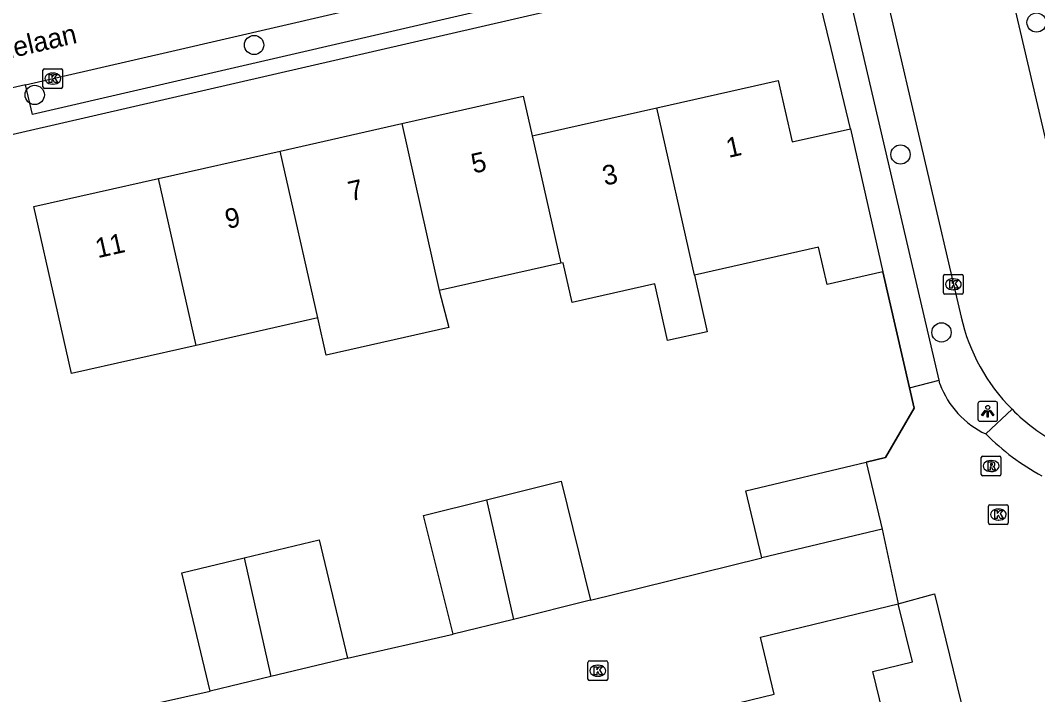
# Model space of a CAD drawing. Extents: x 158461 to 159795, y 387220 to 388672.
# Drawn here: x 159447.3 to 159498.9, y 388083.5 to 388117.8 of the extents above; entities that cross this region are included whole.
import ezdxf

# ---------------------------------------------------------------- set-up
doc = ezdxf.new("R2010")
doc.units = 0
for name, color, linetype in [('IMGEO_Boom', 7, 'Continuous'), ('IMGEO_Kolk', 7, 'Continuous'), ('IMGEO_Lichtpunt', 7, 'Continuous'), ('IMGEO_Muur', 7, 'Continuous'), ('IMGEO_Openbare_ruimte_label', 7, 'Continuous'), ('IMGEO_Pand', 7, 'Continuous'), ('IMGEO_Pand_nummerreeks', 7, 'Continuous'), ('IMGEO_Rijbaan_lokaal_open', 7, 'Continuous'), ('IMGEO_Rioolput', 7, 'Continuous'), ('IMGEO_Voetpad_open', 7, 'Continuous')]:
    doc.layers.add(name, color=color, linetype=linetype)

msp = doc.modelspace()

# ---------------------------------------------------------------- linework, layer by layer
at = {"layer": 'IMGEO_Boom'}
for centre in [(159498.884, 388117.668), (159459.144, 388116.526), (159448.002, 388113.991), (159491.976, 388110.964), (159494.056, 388101.924)]:
    msp.add_circle(centre, 0.489, dxfattribs=at)
at = {"layer": 'IMGEO_Kolk'}
for p, q in [((159448.42, 388114.394), (159448.42, 388115.246)), ((159448.495, 388115.32), (159449.347, 388115.32)), ((159448.908, 388115.1), (159448.933, 388115.1)), ((159449.421, 388115.246), (159449.421, 388114.394)), ((159448.931, 388114.54), (159448.906, 388114.54)), ((159449.347, 388114.32), (159448.495, 388114.32)), ((159494.159, 388103.941), (159494.159, 388104.793)), ((159494.234, 388104.867), (159495.086, 388104.867)), ((159495.16, 388104.793), (159495.16, 388103.941)), ((159494.647, 388104.647), (159494.672, 388104.647)), ((159495.086, 388103.867), (159494.234, 388103.867)), ((159494.67, 388104.087), (159494.645, 388104.087)), ((159496.444, 388092.243), (159496.444, 388093.095)), ((159496.519, 388093.169), (159497.371, 388093.169)), ((159496.932, 388092.949), (159496.957, 388092.949)), ((159497.445, 388093.095), (159497.445, 388092.243)), ((159496.955, 388092.389), (159496.93, 388092.389)), ((159497.371, 388092.169), (159496.519, 388092.169)), ((159476.102, 388084.308), (159476.102, 388085.16)), ((159476.177, 388085.234), (159477.029, 388085.234)), ((159477.103, 388085.16), (159477.103, 388084.308)), ((159476.59, 388085.014), (159476.615, 388085.014)), ((159477.029, 388084.234), (159476.177, 388084.234)), ((159476.613, 388084.454), (159476.588, 388084.454))]:
    msp.add_line(p, q, dxfattribs=at)
for points in [[(159448.42, 388114.394), (159448.42, 388115.246)], [(159448.495, 388115.32), (159449.347, 388115.32)], [(159448.741, 388115.02), (159448.864, 388115.02), (159448.864, 388114.869), (159448.994, 388115.02), (159449.158, 388115.02), (159449.012, 388114.869), (159449.165, 388114.62), (159449.013, 388114.62), (159448.928, 388114.784), (159448.864, 388114.717), (159448.864, 388114.62), (159448.741, 388114.62), (159448.741, 388115.02)], [(159449.421, 388115.246), (159449.421, 388114.394)], [(159449.347, 388114.32), (159448.495, 388114.32)], [(159494.159, 388103.941), (159494.159, 388104.793)], [(159494.234, 388104.867), (159495.086, 388104.867)], [(159495.16, 388104.793), (159495.16, 388103.941)], [(159494.48, 388104.567), (159494.603, 388104.567), (159494.603, 388104.416), (159494.733, 388104.567), (159494.897, 388104.567), (159494.751, 388104.416), (159494.904, 388104.167), (159494.752, 388104.167), (159494.667, 388104.331), (159494.603, 388104.264), (159494.603, 388104.167), (159494.48, 388104.167), (159494.48, 388104.567)], [(159495.086, 388103.867), (159494.234, 388103.867)], [(159496.444, 388092.243), (159496.444, 388093.095)], [(159496.519, 388093.169), (159497.371, 388093.169)], [(159496.765, 388092.869), (159496.888, 388092.869), (159496.888, 388092.718), (159497.018, 388092.869), (159497.182, 388092.869), (159497.036, 388092.718), (159497.189, 388092.469), (159497.037, 388092.469), (159496.952, 388092.633), (159496.888, 388092.566), (159496.888, 388092.469), (159496.765, 388092.469), (159496.765, 388092.869)], [(159497.445, 388093.095), (159497.445, 388092.243)], [(159497.371, 388092.169), (159496.519, 388092.169)], [(159476.102, 388084.308), (159476.102, 388085.16)], [(159476.177, 388085.234), (159477.029, 388085.234)], [(159477.103, 388085.16), (159477.103, 388084.308)], [(159476.423, 388084.934), (159476.546, 388084.934), (159476.546, 388084.783), (159476.676, 388084.934), (159476.84, 388084.934), (159476.694, 388084.783), (159476.847, 388084.534), (159476.695, 388084.534), (159476.61, 388084.698), (159476.546, 388084.631), (159476.546, 388084.534), (159476.423, 388084.534), (159476.423, 388084.934)], [(159477.029, 388084.234), (159476.177, 388084.234)]]:
    msp.add_lwpolyline(points, dxfattribs=at)
for centre, start, end in [((159448.497, 388115.244), 91.552, 178.448), ((159448.497, 388115.244), 91.552, 178.448), ((159449.345, 388115.244), 1.552, 88.448), ((159449.345, 388115.244), 1.552, 88.448), ((159448.497, 388114.396), 181.552, 268.448), ((159448.497, 388114.396), 181.552, 268.448), ((159449.345, 388114.396), 271.552, 358.448), ((159449.345, 388114.396), 271.552, 358.448), ((159494.236, 388104.791), 91.552, 178.448), ((159494.236, 388104.791), 91.552, 178.448), ((159495.084, 388104.791), 1.552, 88.448), ((159495.084, 388104.791), 1.552, 88.448), ((159494.236, 388103.943), 181.552, 268.448), ((159494.236, 388103.943), 181.552, 268.448), ((159495.084, 388103.943), 271.552, 358.448), ((159495.084, 388103.943), 271.552, 358.448), ((159496.521, 388093.093), 91.552, 178.448), ((159496.521, 388093.093), 91.552, 178.448), ((159497.369, 388093.093), 1.552, 88.448), ((159497.369, 388093.093), 1.552, 88.448), ((159496.521, 388092.245), 181.552, 268.448), ((159496.521, 388092.245), 181.552, 268.448), ((159497.369, 388092.245), 271.552, 358.448), ((159497.369, 388092.245), 271.552, 358.448), ((159476.179, 388085.158), 91.552, 178.448), ((159476.179, 388085.158), 91.552, 178.448), ((159477.027, 388085.158), 1.552, 88.448), ((159477.027, 388085.158), 1.552, 88.448), ((159476.179, 388084.31), 181.552, 268.448), ((159476.179, 388084.31), 181.552, 268.448), ((159477.027, 388084.31), 271.552, 358.448), ((159477.027, 388084.31), 271.552, 358.448)]:
    msp.add_arc(centre, 0.0765, start, end, dxfattribs=at)
for centre, major_axis, ratio, start_param, end_param in [((159448.907, 388114.82), (-0.387, 0.002), 0.722429, 4.712389, 7.853982), ((159448.932, 388114.82), (-0.39, 0.002), 0.717154, 1.570796, 4.712389), ((159494.646, 388104.367), (-0.387, 0.002), 0.722429, 4.712389, 7.853982), ((159494.671, 388104.367), (-0.39, 0.002), 0.717154, 1.570796, 4.712389), ((159496.931, 388092.669), (-0.387, 0.002), 0.722429, 4.712389, 7.853982), ((159496.956, 388092.669), (-0.39, 0.002), 0.717154, 1.570796, 4.712389), ((159476.589, 388084.734), (-0.387, 0.002), 0.722429, 4.712389, 7.853982), ((159476.614, 388084.734), (-0.39, 0.002), 0.717154, 1.570796, 4.712389)]:
    msp.add_ellipse(centre, major_axis=major_axis, ratio=ratio, start_param=start_param, end_param=end_param, dxfattribs=at)
at = {"layer": 'IMGEO_Lichtpunt'}
for p, q in [((159495.907, 388098.315), (159495.907, 388097.508)), ((159495.907, 388098.315), (159495.907, 388097.508)), ((159496.809, 388098.41), (159496.001, 388098.41)), ((159496.809, 388098.41), (159496.001, 388098.41)), ((159496.903, 388097.508), (159496.903, 388098.315)), ((159496.903, 388097.508), (159496.903, 388098.315)), ((159496.001, 388097.414), (159496.809, 388097.414)), ((159496.001, 388097.414), (159496.809, 388097.414))]:
    msp.add_line(p, q, dxfattribs=at)
for points in [[(159496.281, 388097.979), (159496.32, 388097.951), (159496.132, 388097.689), (159496.094, 388097.716), (159496.281, 388097.979)], [(159496.493, 388097.951), (159496.531, 388097.978), (159496.718, 388097.716), (159496.679, 388097.688), (159496.493, 388097.951)], [(159496.383, 388097.931), (159496.43, 388097.931), (159496.43, 388097.609), (159496.383, 388097.609), (159496.383, 388097.931)]]:
    msp.add_lwpolyline(points, dxfattribs=at)
msp.add_circle((159496.406, 388098.113), 0.0994, dxfattribs=at)
for centre, start, end in [((159496.001, 388098.315), 90, 180), ((159496.001, 388098.315), 90, 180), ((159496.809, 388098.315), 0, 90), ((159496.809, 388098.315), 0, 90), ((159496.001, 388097.508), 180, 270), ((159496.001, 388097.508), 180, 270), ((159496.809, 388097.508), 270, 0), ((159496.809, 388097.508), 270, 360)]:
    msp.add_arc(centre, 0.0946, start, end, dxfattribs=at)
at = {"layer": 'IMGEO_Muur'}
for points in [[(159491.079, 388104.997), (159492.436, 388099.115)], [(159492.436, 388099.115), (159492.675, 388098.079), (159491.215, 388095.575), (159490.232, 388095.339)], [(159478.776, 388088.944), (159484.94, 388090.469)]]:
    msp.add_lwpolyline(points, dxfattribs=at)
at = {"layer": 'IMGEO_Pand'}
for points in [[(159479.592, 388113.329), (159485.765, 388114.719), (159486.467, 388111.604), (159489.44, 388112.273)], [(159466.641, 388112.531), (159472.818, 388113.923), (159473.272, 388111.906)], [(159473.272, 388111.906), (159473.42, 388111.939), (159479.592, 388113.329)], [(159481.504, 388104.837), (159479.592, 388113.329)], [(159460.465, 388111.14), (159466.641, 388112.531)], [(159466.641, 388112.531), (159468.552, 388104.047)], [(159473.272, 388111.906), (159474.729, 388105.438)], [(159489.44, 388112.273), (159491.079, 388104.997)], [(159454.289, 388109.749), (159460.465, 388111.14)], [(159462.375, 388102.656), (159460.465, 388111.14)], [(159456.2, 388101.265), (159449.874, 388099.84), (159449.062, 388103.447), (159447.963, 388108.324), (159454.289, 388109.749)], [(159456.2, 388101.265), (159454.289, 388109.749)], [(159491.079, 388104.997), (159488.245, 388104.359), (159487.817, 388106.258), (159482.94, 388105.16), (159481.504, 388104.837)], [(159474.729, 388105.438), (159468.552, 388104.047)], [(159481.504, 388104.837), (159482.152, 388101.961), (159480.139, 388101.508), (159479.491, 388104.384), (159475.303, 388103.44), (159474.847, 388105.465), (159474.729, 388105.438)], [(159468.552, 388104.047), (159469.033, 388102.166), (159462.801, 388100.763), (159462.375, 388102.656)], [(159462.375, 388102.656), (159456.2, 388101.265)], [(159484.94, 388090.469), (159484.124, 388093.876), (159490.232, 388095.339)], [(159490.232, 388095.339), (159491.048, 388091.932)], [(159470.946, 388093.42), (159474.738, 388094.361), (159476.237, 388088.316)], [(159469.252, 388086.584), (159467.753, 388092.628), (159470.946, 388093.42)], [(159470.946, 388093.42), (159472.314, 388087.343)], [(159491.048, 388091.932), (159484.94, 388090.469)], [(159458.633, 388090.462), (159462.456, 388091.377), (159463.894, 388085.37)], [(159456.92, 388083.7), (159455.482, 388089.707), (159458.633, 388090.462)], [(159458.633, 388090.462), (159459.991, 388084.435)], [(159476.237, 388088.316), (159472.314, 388087.343)], [(159482.001, 388082.681), (159485.565, 388083.547), (159484.864, 388086.432), (159491.864, 388088.133)], [(159492.09, 388078.44), (159490.572, 388084.69), (159492.582, 388085.178), (159491.864, 388088.133)], [(159472.314, 388087.343), (159469.252, 388086.584)], [(159463.894, 388085.37), (159459.991, 388084.435)], [(159459.991, 388084.435), (159456.92, 388083.7)]]:
    msp.add_lwpolyline(points, dxfattribs=at)
at = {"layer": 'IMGEO_Rijbaan_lokaal_open'}
for points in [[(159492.518, 388140.966), (159493.655, 388136.037), (159500, 388108.904), (159500.85, 388105.269)], [(159447.536, 388114.499), (159454.959, 388116.215), (159482.275, 388122.555)], [(159490.942, 388119.868), (159491.292, 388118.83), (159495.049, 388102.704)], [(159447.536, 388114.499), (159435.978, 388111.828)], [(159492.436, 388099.115), (159493.934, 388099.495)], [(159493.978, 388099.305), (159493.934, 388099.495)], [(159490.232, 388095.339), (159491.215, 388095.575), (159492.675, 388098.079), (159492.436, 388099.115)], [(159496.314, 388096.765), (159497.638, 388098.02)], [(159491.048, 388091.932), (159491.864, 388088.133)], [(159476.237, 388088.316), (159478.776, 388088.944), (159484.94, 388090.469)], [(159491.864, 388088.133), (159493.706, 388088.644), (159498.644, 388068.426), (159497.343, 388066.739), (159500, 388056.349), (159501.249, 388051.464), (159519.722, 388045.89), (159522.356, 388043.295), (159528.327, 388043.112), (159529.943, 388044.576), (159540.225, 388044.194), (159541.73, 388045.738), (159553.125, 388045.206), (159554.638, 388043.76), (159555.876, 388037.747), (159555.675, 388032.811)], [(159463.894, 388085.37), (159469.252, 388086.584)], [(159452.969, 388082.817), (159454.345, 388083.125), (159456.92, 388083.7)]]:
    msp.add_lwpolyline(points, dxfattribs=at)
for centre, radius, start, end in [((159504.554, 388104.9), 9.755, 193.0103, 224.8514), ((159498.205, 388100.848), 4.5, 200.0574, 245.1512), ((159504.609, 388104.915), 9.805, 224.6872, 241.9621), ((159504.648, 388104.954), 11.684, 224.4956, 241.9839)]:
    msp.add_arc(centre, radius, start, end, dxfattribs=at)
at = {"layer": 'IMGEO_Rioolput'}
for p, q in [((159496.077, 388094.709), (159496.077, 388095.561)), ((159496.152, 388095.635), (159497.004, 388095.635)), ((159496.565, 388095.415), (159496.59, 388095.415)), ((159497.078, 388095.561), (159497.078, 388094.709)), ((159496.588, 388094.855), (159496.563, 388094.855)), ((159497.004, 388094.635), (159496.152, 388094.635))]:
    msp.add_line(p, q, dxfattribs=at)
for points in [[(159496.077, 388094.709), (159496.077, 388095.561)], [(159496.152, 388095.635), (159497.004, 388095.635)], [(159497.078, 388095.561), (159497.078, 388094.709)], [(159496.666, 388095.333), (159496.414, 388095.335), (159496.414, 388094.935)], [(159496.414, 388094.935), (159496.538, 388094.935), (159496.538, 388095.097), (159496.549, 388095.097)], [(159496.592, 388095.254), (159496.538, 388095.254), (159496.538, 388095.173)], [(159496.538, 388095.173), (159496.59, 388095.173)], [(159496.596, 388095.068), (159496.667, 388094.935), (159496.807, 388094.935), (159496.742, 388095.061)], [(159497.004, 388094.635), (159496.152, 388094.635)]]:
    msp.add_lwpolyline(points, dxfattribs=at)
for centre, radius, start, end in [((159496.154, 388095.559), 0.0765, 91.552, 178.448), ((159496.154, 388095.559), 0.0765, 91.552, 178.448), ((159497.002, 388095.559), 0.0765, 1.552, 88.448), ((159497.002, 388095.559), 0.0765, 1.552, 88.448), ((159496.548, 388095.044), 0.0533, 26.0293, 88.6989), ((159496.574, 388095.362), 0.19, 274.7715, 282.9687), ((159496.598, 388095.158), 0.0964, 77.0061, 93.1865), ((159496.612, 388095.215), 0.0378, 276.6634, 79.6772), ((159496.665, 388095.223), 0.109, 350.3612, 89.416), ((159496.663, 388095.223), 0.112, 277.5842, 350.9817), ((159496.647, 388095.008), 0.108, 29.5134, 73.7905), ((159496.154, 388094.711), 0.0765, 181.552, 268.448), ((159496.154, 388094.711), 0.0765, 181.552, 268.448), ((159497.002, 388094.711), 0.0765, 271.552, 358.448), ((159497.002, 388094.711), 0.0765, 271.552, 358.448)]:
    msp.add_arc(centre, radius, start, end, dxfattribs=at)
for centre, major_axis, ratio, start_param, end_param in [((159496.564, 388095.135), (-0.387, 0.002), 0.722429, 4.712389, 7.853982), ((159496.589, 388095.135), (-0.39, 0.002), 0.717154, 1.570796, 4.712389)]:
    msp.add_ellipse(centre, major_axis=major_axis, ratio=ratio, start_param=start_param, end_param=end_param, dxfattribs=at)
at = {"layer": 'IMGEO_Voetpad_open'}
for points in [[(159482.275, 388122.555), (159482.624, 388121.046), (159447.885, 388112.99), (159447.536, 388114.499)], [(159484.875, 388120.742), (159443.947, 388111.299), (159437.332, 388109.772), (159422.425, 388106.333), (159416.855, 388097.261), (159417.201, 388095.838)], [(159489.44, 388112.273), (159488.445, 388116.349), (159487.855, 388118.769)], [(159493.934, 388099.495), (159489.362, 388119.118)], [(159492.436, 388099.115), (159491.079, 388104.997)]]:
    msp.add_lwpolyline(points, dxfattribs=at)

# ---------------------------------------------------------------- texts
at = {"layer": 'IMGEO_Openbare_ruimte_label'}
msp.add_text('Normandielaan', height=1, rotation=13.0633, dxfattribs=at).set_placement((159441.376, 388114.593))
at = {"layer": 'IMGEO_Pand_nummerreeks'}
for s, rotation, p in [('1', 12.6909, (159483.242, 388110.788)), ('5', 12.6967, (159470.293, 388109.991)), ('3', 12.691, (159476.958, 388109.373)), ('7', 12.6942, (159464.042, 388108.583)), ('9', 12.6942, (159457.791, 388107.175)), ('11', 12.6942, (159451.203, 388105.692))]:
    msp.add_text(s, height=1, rotation=rotation, dxfattribs=at).set_placement(p)

doc.saveas('drawing.dxf')
